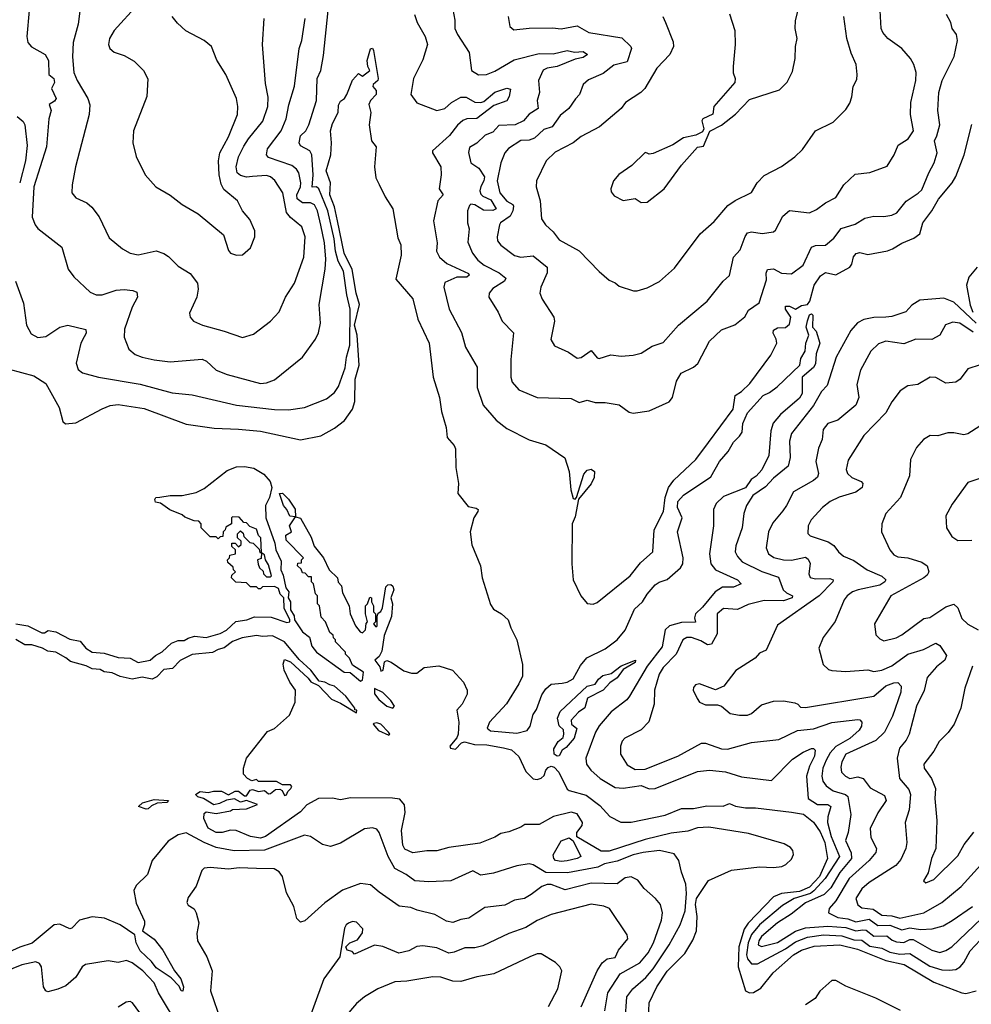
# Model space of a CAD drawing. Extents: x 1246230 to 1426786, y 660032 to 763141.
# Tile 511 of 566: x 1363994 to 1368742, y 728578 to 733489. Entities that reach past the tile are written whole.
import ezdxf

# ---------------------------------------------------------------- set-up
doc = ezdxf.new("R2010")
doc.units = 0

msp = doc.modelspace()

# ---------------------------------------------------------------- linework, layer by layer
at = {"layer": '0CON10XD'}
for points in [[(1367535, 733517.5), (1367561.2, 733435), (1367563.8, 733365), (1367553.8, 733255), (1367554.1, 733224.1), (1367563.8, 733195), (1367561.2, 733175), (1367457.5, 733055), (1367452.5, 733017.5), (1367402.5, 732995), (1367397.5, 732985), (1367407.5, 732945), (1367400, 732930), (1367367.5, 732912.5), (1367305, 732900), (1367252.5, 732865), (1367155, 732822), (1367135, 732817.5), (1367125, 732822.5), (1367115, 732826), (1367047.8, 732762.2), (1366983.4, 732716.6), (1366956.2, 732685), (1366943.3, 732645), (1366945, 732630), (1366960.5, 732610.5), (1367005, 732586.2), (1367065, 732596.7), (1367095, 732576.2), (1367125, 732578.8), (1367208.8, 732645), (1367295, 732763.3), (1367375, 732852.5), (1367405, 732857.5), (1367437, 732933), (1367495, 732962.5), (1367565, 733016.7), (1367635, 733090), (1367785, 733138), (1367823.4, 733176.6), (1367849.4, 733230.6), (1367862.9, 733295), (1367864.4, 733355.6), (1367872.5, 733395), (1367862.9, 733445), (1367864.4, 733485), (1367897.3, 733617.3)], [(1364297.6, 733557.6), (1364285, 733466.2), (1364261.4, 733375), (1364257.4, 733302.6), (1364264.8, 733224.8), (1364280.5, 733185), (1364334.5, 733095), (1364344.6, 733064.6), (1364340.9, 733015), (1364272.2, 732755), (1364255.6, 732665), (1364254.5, 732624.5), (1364275, 732600), (1364328.8, 732575), (1364353.7, 732553.7), (1364390.6, 732505), (1364441.1, 732401.1), (1364506.2, 732345), (1364545, 732324.4), (1364585, 732316.7), (1364675, 732335.4), (1364713.1, 732323.1), (1364736.9, 732306.9), (1364785, 732260), (1364845, 732222.9), (1364881.4, 732175), (1364884.4, 732145), (1364878.1, 732105), (1364841.4, 732025), (1364844, 732005), (1364861.2, 731985), (1364906.7, 731965), (1365015, 731935.5), (1365105, 731902.9), (1365160.3, 731919.7), (1365245.4, 731984.6), (1365288.6, 732031.4), (1365320.9, 732105), (1365365.4, 732175), (1365411.2, 732305), (1365419.1, 732405), (1365401.2, 732455), (1365345, 732501.9), (1365325, 732527.5), (1365306.1, 732625), (1365266.7, 732686.8), (1365245, 732704.6), (1365225, 732711.3), (1365156.1, 732706.1), (1365125, 732703.4), (1365095, 732711.1), (1365079.2, 732725), (1365073.5, 732755), (1365085.2, 732805), (1365111.7, 732858.3), (1365134.9, 732895.1), (1365207.3, 732982.7), (1365232.2, 733055), (1365232.9, 733102.9), (1365220.7, 733170.7), (1365205.5, 733365), (1365214.3, 733495)], [(1364584, 733565), (1364465.5, 733434.5), (1364442.9, 733395), (1364437.1, 733365), (1364444.5, 733344.5), (1364465, 733326), (1364515, 733310.8), (1364565, 733282), (1364612, 733235), (1364633, 733193), (1364628.6, 733105), (1364562, 732935), (1364559.2, 732875), (1364575.9, 732805.9), (1364620, 732715), (1364673.3, 732655), (1364745, 732613.3), (1364805, 732566.2), (1364885, 732521.2), (1365011.2, 732415), (1365035, 732337.5), (1365045, 732323.8), (1365076.4, 732313.6), (1365105, 732316.7), (1365145, 732350), (1365167.5, 732405), (1365167.5, 732435), (1365142.7, 732492.7), (1365105.7, 732535.7), (1365081.2, 732585), (1365012, 732642), (1364999.1, 732669.1), (1364988.8, 732715), (1364986.6, 732785), (1364992.2, 732825), (1365035.2, 732904.8), (1365080.4, 733015), (1365082.9, 733055), (1365076.4, 733095), (1365023.1, 733215), (1364977.6, 733287.6), (1364950.8, 733355), (1364915, 733384.3), (1364823, 733433), (1364780.8, 733470.8), (1364754.4, 733505)], [(1366145.8, 733595), (1366165.7, 733485.7), (1366165.6, 733445), (1366178.1, 733415), (1366236.9, 733325), (1366248.6, 733235), (1366283.1, 733213.1), (1366323.3, 733215), (1366365, 733232), (1366461.6, 733288.4), (1366585, 733320.8), (1366655, 733318.5), (1366725, 733335.5), (1366762.7, 733327.3), (1366805, 733330.6), (1366827.3, 733315), (1366805, 733300.5), (1366765, 733292.4), (1366675, 733255.4), (1366625, 733247.7), (1366605, 733236.5), (1366582.2, 733185), (1366586.9, 733125), (1366575.6, 733085), (1366580, 733045), (1366535, 733017.5), (1366507.8, 732985), (1366466.7, 732965), (1366385, 732961.6), (1366355, 732927.4), (1366316.5, 732913.5), (1366275, 732873.1), (1366238.7, 732851.3), (1366233.9, 732826.1), (1366244.3, 732775), (1366285, 732748.6), (1366313.4, 732705), (1366310.3, 732685), (1366293.9, 732656.1), (1366289, 732635), (1366295, 732618.1), (1366305, 732608), (1366345, 732590.4), (1366371.6, 732545), (1366355, 732537.2), (1366308.2, 732538.2), (1366265, 732564.7), (1366245, 732568.2), (1366237.5, 732562.5), (1366228.2, 732535), (1366228.8, 732475), (1366236.2, 732445), (1366229.2, 732379.2), (1366252.3, 732325), (1366280, 732290), (1366311.8, 732265), (1366386.5, 732226.5), (1366419.1, 732199.1), (1366412.2, 732185), (1366355, 732148.1), (1366336.9, 732125), (1366334.4, 732105), (1366380.6, 732030.6), (1366401.4, 731985), (1366457, 731927), (1366443.6, 731793.6), (1366444.4, 731705), (1366451.1, 731681.1), (1366485, 731642.5), (1366575, 731604.5), (1366745, 731599.6), (1366785, 731580), (1366825, 731590.6), (1366865, 731579.4), (1366915, 731580), (1366985, 731567.5), (1367035, 731532), (1367055, 731525.8), (1367135, 731538.1), (1367235, 731582.9), (1367250.6, 731605), (1367270.9, 731685), (1367294.4, 731725), (1367355, 731755.6), (1367376.7, 731773.3), (1367435.7, 731885), (1367495, 731941.4), (1367562.4, 731967.6), (1367612.5, 732007.5), (1367630.5, 732039.5), (1367682.9, 732077.1), (1367719.1, 732190.9), (1367717.8, 732225), (1367725, 732242), (1367755, 732246.9), (1367794.1, 732224.1), (1367845, 732221.1), (1367902.9, 732265), (1367945, 732353.6), (1367965, 732362.7), (1368015, 732364.6), (1368055, 732399.6), (1368093, 732447), (1368161.5, 732468.5), (1368210.9, 732499.1), (1368255, 732509.5), (1368305, 732506.9), (1368345, 732513.8), (1368369.5, 732525), (1368415.9, 732584.1), (1368477, 732623), (1368495, 732640.9), (1368529.3, 732725), (1368556.9, 732775), (1368571.2, 732825), (1368557.9, 732885), (1368570.4, 732909.6), (1368584.6, 732965), (1368574.1, 733035), (1368580, 733125), (1368596.9, 733185), (1368655.8, 733305), (1368672.9, 733385), (1368667.5, 733415), (1368645.8, 733445), (1368640, 733475), (1368618.6, 733515)], [(1366643.2, 731893.2), (1366662.7, 731862.7), (1366731.2, 731831.2), (1366775, 731800), (1366795, 731803.3), (1366845, 731838.1), (1366875, 731802.2), (1366885, 731798.1), (1366943, 731817), (1366995, 731810.6), (1367055, 731815.6), (1367094.5, 731825.5), (1367150.2, 731859.8), (1367205, 731879.4), (1367281.1, 731965), (1367424.4, 732085), (1367504.2, 732185), (1367535, 732212), (1367554.5, 732305), (1367589.1, 732340.9), (1367612.7, 732407.3), (1367624.9, 732425.1), (1367645, 732429.8), (1367698.2, 732421.8), (1367755, 732430.8), (1367765, 732438.8), (1367801.9, 732508.1), (1367835, 732536.9), (1367935, 732525.6), (1367968.8, 732541.2), (1368014.7, 732575.3), (1368065, 732602.5), (1368105, 732665.6), (1368162.2, 732717.8), (1368235, 732726.9), (1368321.7, 732758.3), (1368356.1, 732813.9), (1368377, 732863), (1368426.9, 732895), (1368453.6, 732935), (1368438.9, 733015), (1368440.5, 733075), (1368465.4, 733185), (1368466, 733226), (1368455.4, 733265), (1368438.9, 733295), (1368394.4, 733345), (1368324.4, 733395), (1368300, 733425), (1368292.7, 733445), (1368285.8, 733564.2)], [(1364041.9, 733535), (1364030, 733405), (1364034, 733375), (1364052.8, 733352.8), (1364121.9, 733315), (1364137.3, 733285), (1364139.5, 733215), (1364165, 733195.2), (1364167.7, 733175), (1364152.3, 733145), (1364175.6, 733095), (1364168.5, 733081.5), (1364140.6, 733065), (1364151, 733035), (1364138.9, 732995), (1364128.4, 732855), (1364065.2, 732655), (1364055.6, 732504.4), (1364070.9, 732465), (1364085, 732446.9), (1364205, 732354), (1364235.8, 732245), (1364265, 732206), (1364345, 732129.2), (1364375, 732115.6), (1364405, 732116.2), (1364475, 732138.9), (1364515, 732143.8), (1364558.8, 732138.8), (1364578.9, 732128.9), (1364581.5, 732105), (1364555.9, 732054.1), (1364517.3, 731945), (1364515.6, 731905.6), (1364538.6, 731845), (1364569.5, 731819.5), (1364605, 731805.4), (1364665, 731791.5), (1364745, 731782.9), (1364905, 731795.4), (1364925.9, 731785.9), (1364975, 731740.5), (1365028.5, 731718.5), (1365195, 731673.8), (1365225, 731677.3), (1365265, 731692.7), (1365404.2, 731805), (1365469.2, 731895), (1365485, 731927.5), (1365494.3, 731975.7), (1365487.8, 732067.8), (1365518.4, 732245), (1365521.7, 732295), (1365515.5, 732375), (1365495.7, 732464.3), (1365479.2, 732535), (1365465, 732565.4), (1365445.3, 732575.3), (1365405, 732574.7), (1365378.8, 732595), (1365375.9, 732615), (1365394.8, 732655), (1365397.2, 732675), (1365386, 732725), (1365375, 732743.9), (1365351.9, 732761.9), (1365235, 732801.5), (1365224.6, 732815), (1365230.4, 732845), (1365298.6, 732935), (1365323.3, 732995), (1365336.7, 733063.3), (1365365, 733157.5), (1365388.9, 733345), (1365401.5, 733385), (1365417.8, 733495)], [(1365509.4, 733310.6), (1365533.8, 733535)], [(1365964, 733514), (1365976.5, 733475), (1366017.5, 733405), (1366027.9, 733365), (1366005, 733288), (1365958.1, 733195), (1365945.6, 733115), (1365975, 733074.5), (1366075, 733035.5), (1366115, 733046.2), (1366148.2, 733075), (1366195, 733102.6), (1366221.8, 733101.8), (1366265, 733076.6), (1366295, 733075.8), (1366309.1, 733080.9), (1366365, 733127.4), (1366425, 733147.9), (1366442.7, 733142.7), (1366436.7, 733105), (1366425, 733083.6), (1366359.6, 733060.4), (1366275, 732995.9), (1366225, 732994.6), (1366204.8, 732985.2), (1366178.3, 732961.8), (1366139.1, 732910.9), (1366053.3, 732835), (1366053.3, 732825), (1366095.4, 732755), (1366096.9, 732715), (1366086.7, 732645), (1366107.5, 732615), (1366080.5, 732585), (1366058.2, 732485), (1366076.5, 732375), (1366073.5, 732335), (1366088.1, 732305), (1366125, 732272.7), (1366233.3, 732223.3), (1366236.5, 732215), (1366225, 732203.8), (1366175, 732204.8), (1366115, 732178.5), (1366109.5, 732155), (1366136.7, 732045), (1366198.7, 731928.7), (1366217.5, 731855), (1366276.7, 731755), (1366277.1, 731655), (1366306.4, 731566.4), (1366370.8, 731490.8), (1366425, 731450), (1366535, 731394), (1366618.3, 731368.3), (1366714.2, 731304.2), (1366736.1, 731235), (1366743.9, 731143.9), (1366755, 731100), (1366765, 731097.5), (1366772.5, 731105), (1366807.7, 731222.3), (1366825, 731242.5), (1366845, 731247.5), (1366862.5, 731235), (1366860, 731205), (1366845, 731173.3), (1366782.5, 731097.5), (1366765, 731010), (1366750, 730975), (1366747.9, 730775), (1366755.5, 730695.5), (1366794.3, 730615), (1366825, 730576.2), (1366855, 730574.2), (1366875, 730582.5), (1367039.2, 730715), (1367090.7, 730779.3), (1367153.3, 730835), (1367159.2, 730945), (1367205.9, 731035), (1367214.8, 731105.2), (1367230.8, 731155), (1367257.9, 731192.1), (1367366.7, 731295), (1367430.5, 731379.5), (1367553, 731547), (1367562.7, 731615), (1367594.5, 731635), (1367637.5, 731675), (1367742.2, 731815), (1367770.8, 731875), (1367768.5, 731895), (1367753.1, 731925), (1367755, 731940.6), (1367775, 731951.2), (1367815, 731952.7), (1367835, 731970.6), (1367841.9, 732005), (1367814, 732045), (1367815, 732060), (1367835, 732060.2), (1367865, 732044.8), (1367895, 732062.4), (1367925, 732068.6), (1367935.9, 732085), (1367956.8, 732165), (1367989.1, 732210.9), (1368015, 732228.4), (1368065, 732216.7), (1368135, 732254.6), (1368145, 732268.6), (1368153.4, 732306.6), (1368166.9, 732323.1), (1368185, 732327.5), (1368225, 732317.2), (1368323.7, 732336.3), (1368348.8, 732345), (1368395, 732374.4), (1368455, 732398.9), (1368485, 732420.8), (1368500.4, 732475), (1368544.8, 732535), (1368577.1, 732592.9), (1368645.7, 732674.3), (1368664.2, 732705.8), (1368705.6, 732815), (1368743.6, 732966.4)], [(1366430.6, 733505), (1366440, 733455), (1366458.8, 733438.8), (1366535, 733446.4), (1366652, 733448), (1366695, 733442.9), (1366775, 733458.5), (1366834, 733424), (1366998.8, 733398.8), (1367042.9, 733355), (1367045.6, 733345), (1367025, 733277.8), (1366958.8, 733261.2), (1366905, 733220.8), (1366831.5, 733188.5), (1366805.6, 733165), (1366787.5, 733115), (1366766.5, 733093.5), (1366734, 733045), (1366689.7, 733010.3), (1366650, 732955), (1366609.8, 732940.2), (1366562, 732898), (1366535, 732888.4), (1366494.1, 732885.9), (1366433.2, 732846.8), (1366415, 732823.8), (1366394.6, 732775), (1366376.1, 732685), (1366389.6, 732625), (1366425, 732584.1), (1366455, 732566.9), (1366457.8, 732557.8), (1366454.9, 732535), (1366441.7, 732508.3), (1366393.5, 732475), (1366388.2, 732465), (1366375.5, 732405), (1366377.5, 732385), (1366394.7, 732364.7), (1366463.4, 732313.4), (1366495, 732304.1), (1366555, 732311.5), (1366625.5, 732255), (1366625, 732226.7), (1366594.5, 732155), (1366589.4, 732125), (1366600, 732095), (1366658.6, 732005), (1366661.4, 731985), (1366643.2, 731893.2)], [(1367202.9, 733505), (1367215.6, 733475), (1367255, 733377.5), (1367255.8, 733354.2), (1367237.1, 733315), (1367172.6, 733247.4), (1367113.3, 733145), (1367093.3, 733125), (1367016.2, 733075), (1366994.4, 733045.6), (1366887.5, 732955), (1366795, 732905.6), (1366755, 732874.5), (1366665, 732828.6), (1366620.8, 732785), (1366572.9, 732685), (1366570, 732655), (1366590, 732585), (1366598, 732495), (1366617.5, 732465), (1366655, 732430.8), (1366685, 732390.6), (1366785.3, 732335.3), (1366885, 732232), (1366935, 732188.8), (1366965, 732176.2), (1366985, 732160), (1367056.4, 732136.4), (1367075, 732136.2), (1367125, 732152), (1367186.4, 732183.6), (1367260.3, 732249.7), (1367388.9, 732421.1), (1367458.3, 732481.7), (1367527.5, 732562.5), (1367562.7, 732587.3), (1367645, 732626.2), (1367672.9, 732675), (1367708.9, 732711.1), (1367794.2, 732755.8), (1367861.2, 732805), (1367899.1, 732840.9), (1367965, 732933.8), (1368051.7, 732978.3), (1368115, 733040), (1368135, 733072.5), (1368145.7, 733104.3), (1368152.9, 733155), (1368170.3, 733189.7), (1368172.5, 733215), (1368166.9, 733265), (1368142.4, 733322.4), (1368121.2, 733395), (1368105.4, 733504.6)], [(1363941.4, 731745), (1364065, 731712.6), (1364124.5, 731675), (1364190.4, 731555), (1364210, 731485), (1364223.2, 731473.2), (1364275, 731477.8), (1364405, 731548.5), (1364445, 731563.8), (1364485, 731569.6), (1364615, 731550), (1364825, 731470.7), (1364965, 731451.3), (1365085, 731445.9), (1365195, 731437.1), (1365395, 731393.5), (1365496, 731414), (1365565, 731450.8), (1365615, 731490), (1365655, 731545.4), (1365666.2, 731585), (1365667.3, 731695), (1365688.2, 731765), (1365678.2, 731915), (1365663.9, 731965), (1365688.6, 732068.6), (1365672.4, 732125), (1365652.9, 732242.9), (1365612.8, 732325), (1365579.1, 732485), (1365564.7, 732554.7), (1365541.4, 732615), (1365544.5, 732675), (1365522.3, 732735), (1365546.1, 732815), (1365550, 732875), (1365544.6, 732935), (1365555, 732971.2), (1365582.5, 733025), (1365585, 733062.5), (1365595, 733082.5), (1365613.9, 733096.1), (1365626.7, 733115), (1365655, 733187.5), (1365685, 733220), (1365705, 733207.5), (1365741.2, 733235), (1365731.4, 733255), (1365728.1, 733285), (1365745, 733343.3), (1365755, 733346), (1365760, 733335), (1365782.5, 733195), (1365781.2, 733185), (1365758, 733165), (1365756, 733155), (1365772, 733135), (1365772.5, 733115), (1365744, 733085), (1365736.2, 733065), (1365746, 733025), (1365737.5, 732965), (1365748.8, 732885), (1365772, 732855), (1365763.5, 732755), (1365770.6, 732700.6), (1365787.3, 732667.3), (1365817.5, 732605), (1365855.5, 732545.5), (1365880.4, 732400.4), (1365895.6, 732365.6), (1365897.5, 732315), (1365871.4, 732195), (1365955.9, 732095.9), (1365980.3, 731995), (1366037.3, 731875), (1366056.5, 731705), (1366088.6, 731605), (1366098.6, 731535), (1366122.5, 731455), (1366126, 731405), (1366161.2, 731365), (1366167.8, 731347.8), (1366169.4, 731255), (1366182.9, 731175), (1366180.6, 731125), (1366230.9, 731060.9), (1366271.9, 731051.9), (1366281.2, 731045), (1366279.2, 731035), (1366260.5, 731005), (1366241.1, 730935), (1366250.2, 730870.2), (1366292.5, 730765), (1366302, 730705), (1366342.3, 730572.3), (1366358.3, 730548.3), (1366397.5, 730525), (1366431.2, 730495), (1366443.8, 730455), (1366474.2, 730395), (1366502.7, 730272.7), (1366502, 730215), (1366484.5, 730175.5), (1366423, 730077), (1366338.6, 729985), (1366326, 729955), (1366342.7, 729942.7), (1366475, 729929.8), (1366526, 729944), (1366541.6, 729965), (1366555, 730023.8), (1366571.7, 730048.3), (1366599.3, 730120.7), (1366618.2, 730151.8), (1366645.4, 730174.6), (1366699.6, 730180.4), (1366725, 730185.2), (1366755, 730201.6), (1366792.5, 730267.5), (1366823.6, 730306.4), (1366915, 730351.5), (1366974.2, 730395), (1367015, 730444.4), (1367062.1, 730547.9), (1367101.8, 730585), (1367125, 730623.5), (1367165, 730669.5), (1367185, 730682.9), (1367225, 730696.2), (1367291.1, 730755), (1367302, 730775), (1367304.7, 730805), (1367275.8, 730935), (1367298.4, 731005), (1367275.5, 731055), (1367276.8, 731085), (1367305, 731117.1), (1367442, 731208), (1367484.7, 731285), (1367528.9, 731335), (1367555, 731381.1), (1367585, 731411.8), (1367598.2, 731431.8), (1367601.5, 731475), (1367625, 731528.7), (1367702.5, 731615), (1367735, 731629.6), (1367772.6, 731657.4), (1367885.6, 731765), (1367891.7, 731798.2), (1367912.7, 731835), (1367916.8, 731875), (1367930.4, 731915), (1367917.5, 731955), (1367925, 731986.7), (1367935, 732016.4), (1367945, 732021.9), (1367950.5, 732015), (1367949.4, 731955), (1367967.5, 731935), (1367986.7, 731875), (1367968.3, 731821.7), (1367965, 731772.5), (1367955, 731754), (1367897.1, 731705), (1367897.5, 731625), (1367885, 731601.4), (1367790, 731520), (1367753.3, 731476.7), (1367742, 731438), (1367731.1, 731315), (1367696.9, 731243.1), (1367668.8, 731211.2), (1367644.1, 731195.9), (1367615, 731154.6), (1367505, 731110.4), (1367468.4, 731075), (1367455.3, 731045), (1367455.3, 730965), (1367434.7, 730825.3), (1367442.6, 730775), (1367465, 730744.3), (1367574.6, 730695), (1367592.9, 730675), (1367555, 730658.1), (1367501.1, 730658.9), (1367464.1, 730635.9), (1367401.2, 730558.8), (1367365.5, 730525), (1367360.4, 730505), (1367365, 730483.3), (1367295, 730482.7), (1367235.3, 730465), (1367214.5, 730445), (1367199.7, 730360.3), (1367125.2, 730265), (1367036.5, 730115), (1367023.3, 730096.7), (1366945, 730036.8), (1366885, 729967.5), (1366867.4, 729935), (1366819.1, 729805), (1366822.6, 729775), (1366844.1, 729745), (1366889.3, 729705), (1366965, 729659.1), (1367005, 729655.8), (1367095, 729669.3), (1367135, 729652.2), (1367164.6, 729654.6), (1367375, 729738.6), (1367435, 729745.6), (1367515, 729738.1), (1367595, 729712.8), (1367745, 729694.7), (1367848.9, 729801.1), (1367902.1, 729835), (1367945, 729853.6), (1367955, 729853.6), (1367962.9, 729845), (1367959.2, 729815), (1367934.6, 729765.4), (1367919.7, 729715), (1367927.3, 729605), (1367975, 729574.8), (1368025, 729573.7), (1368040.4, 729565), (1368025, 729512.5), (1368024.3, 729485), (1368041.8, 729415), (1368084.2, 729315), (1368013, 729205), (1367956.7, 729143.3), (1367938.6, 729131.4), (1367858.3, 729105), (1367799.1, 729070.9), (1367685, 728974), (1367644.2, 728925.7), (1367628.4, 728885), (1367620.6, 728825), (1367625, 728804), (1367645, 728780), (1367675, 728779.2), (1367815.2, 728854.8), (1367865, 728889.3), (1367925, 728913.5), (1368005, 728924.4), (1368095, 728918.8), (1368155, 728899.9), (1368195, 728897.4), (1368235, 728867.4), (1368295, 728858.5), (1368335, 728837.9), (1368385, 728828), (1368435, 728831.3), (1368535, 728767.5), (1368595, 728750.4), (1368631.8, 728748.2), (1368665, 728751.8), (1368685.6, 728764.4), (1368705, 728787.3), (1368736.4, 728845), (1368785, 728897.3)], [(1363974, 732184), (1364012.5, 732075), (1364027.5, 731965), (1364051.3, 731921.3), (1364085, 731902.9), (1364125, 731908.1), (1364195, 731954.4), (1364235, 731964.4), (1364324, 731944), (1364325.9, 731925.9), (1364316.2, 731906.2), (1364299.6, 731875), (1364276.5, 731775), (1364285, 731743.8), (1364306.8, 731726.8), (1364386.5, 731706.5), (1364595, 731671.6), (1364755, 731628), (1364855, 731618), (1365075, 731566.4), (1365265, 731545.3), (1365335, 731542.8), (1365415.4, 731554.6), (1365525, 731596.9), (1365565, 731628.6), (1365585, 731660), (1365618.1, 731751.9), (1365625.3, 731805), (1365640.7, 731865), (1365643.3, 732045), (1365625.7, 732115.7), (1365609.1, 732235), (1365582.8, 732285), (1365569.2, 732335), (1365562.5, 732395), (1365531.7, 732535), (1365486.7, 732645), (1365475, 732654.5), (1365453.7, 732653.6), (1365458.4, 732715), (1365452.2, 732815), (1365440.9, 732835), (1365395, 732859.7), (1365388, 732875), (1365395, 732909.5), (1365420.9, 732935), (1365435.8, 732964.2), (1365474.2, 733085), (1365478.9, 733195), (1365495.9, 733235), (1365509.4, 733310.6)], [(1363982.3, 733005), (1364011.7, 732981.7), (1364020, 732965), (1364031.1, 732861.1), (1364022.4, 732785), (1363994, 732675)], [(1368770.5, 732255), (1368728.5, 732205), (1368717.2, 732165), (1368735.8, 732065), (1368749.2, 732029.2)], [(1368765, 731974.8), (1368655, 732080.4), (1368605, 732100.4), (1368485, 732089.6), (1368445.5, 732065), (1368415, 732030.8), (1368345, 732008.4), (1368315, 732005.7), (1368255, 732003.7), (1368205, 731993.2), (1368174, 731976), (1368141, 731939), (1368067, 731805), (1368022.1, 731665), (1367994.2, 731635), (1367954.9, 731565.1), (1367843.9, 731425), (1367833.8, 731386.2), (1367837.5, 731305), (1367828.7, 731261.3), (1367755, 731202.2), (1367715, 731159.3), (1367651.8, 731115), (1367620, 731065), (1367607.1, 731025), (1367598.2, 730955), (1367567.1, 730865), (1367564, 730834), (1367575, 730810.6), (1367598.1, 730785), (1367696.6, 730736.6), (1367779.1, 730709.1), (1367803.3, 730645), (1367819.5, 730629.5), (1367849.5, 730615), (1367848.5, 730605), (1367805, 730590), (1367708.5, 730591.5), (1367627.7, 730572.3), (1367575, 730546.8), (1367505, 730552.2), (1367473.6, 730525), (1367472.9, 730425), (1367445, 730373.5), (1367425, 730370.7), (1367391.5, 730391.5), (1367345, 730408.1), (1367322.4, 730407.6), (1367301.8, 730395), (1367268.8, 730325), (1367205, 730258), (1367184.7, 730225), (1367161.8, 730145), (1367160, 730075), (1367132.6, 729987.4), (1367095, 729947.5), (1367013.3, 729905), (1366999.7, 729890.3), (1366991.9, 729865), (1366991.9, 729825), (1367025, 729773.1), (1367065, 729749.5), (1367115, 729750.6), (1367277.1, 729815), (1367395, 729880), (1367415, 729881.2), (1367495, 729852.5), (1367525, 729851.3), (1367645, 729883.6), (1367781.1, 729898.9), (1367875, 729942.9), (1367955, 729952.3), (1368045, 729984.2), (1368175, 729998.8), (1368186.2, 729996.2), (1368195.6, 729985), (1368193.8, 729965), (1368181.8, 729945), (1368135, 729903.3), (1368065.7, 729864.3), (1368037.5, 729832.5), (1368016.7, 729795), (1368000.8, 729755), (1367995.7, 729715.7), (1368000.8, 729690.8), (1368017.3, 729667.3), (1368052.4, 729642.4), (1368113.8, 729623.8), (1368125.3, 729614.7), (1368140.4, 729525), (1368126.7, 729435), (1368113.2, 729395), (1368142.7, 729332.7), (1368143.9, 729305), (1368085, 729236), (1368040.3, 729159.7), (1368007, 729125), (1367915, 729083.6), (1367843, 729027), (1367775, 728984.4), (1367695, 728916.2), (1367681.5, 728895), (1367677.9, 728875), (1367695, 728866.6), (1367775, 728886.3), (1367865, 728943.2), (1367915, 728959.9), (1368025, 728967.3), (1368115, 728961.1), (1368164.9, 728945.1), (1368199.9, 728949.9), (1368217.8, 728947.8), (1368255, 728918.3), (1368319.6, 728919.6), (1368347.3, 728897.3), (1368368.9, 728888.9), (1368405, 728887), (1368435, 728901.9), (1368452, 728902), (1368545, 728847.5), (1368585, 728837.2), (1368615, 728845.9), (1368643.8, 728865), (1368865, 729076.3)], [(1368750.8, 731930.8), (1368685, 731975.7), (1368649.6, 731980.4), (1368612.6, 731967.4), (1368585, 731915.8), (1368545, 731893.5), (1368465.5, 731894.5), (1368405, 731871.8), (1368315, 731885.5), (1368278.3, 731871.7), (1368240.9, 731835), (1368188.9, 731741.1), (1368171.3, 731668.7), (1368180.6, 731605), (1368165, 731566.7), (1368075, 731491.3), (1368025, 731475.3), (1368002.2, 731445), (1367997.3, 731395), (1367978.7, 731351.3), (1367965.3, 731285), (1367979.6, 731225), (1367975, 731207.5), (1367955, 731190), (1367855.3, 731134.7), (1367820, 731065), (1367800.5, 731039.5), (1367751.1, 730978.9), (1367729.5, 730935), (1367718.5, 730855), (1367730, 730825), (1367756.6, 730806.6), (1367805, 730794), (1367845, 730792.6), (1367915, 730808.2), (1367928.2, 730798.2), (1367937.2, 730777.2), (1367931.2, 730725), (1367937.1, 730707.1), (1367965, 730700.2), (1368035, 730702.3), (1368052.5, 730695), (1368050, 730685), (1367983.4, 730615), (1367775, 730468.6), (1367717.5, 730345), (1367685, 730328.6), (1367662.5, 730305), (1367567.2, 730242.8), (1367506.2, 730165), (1367465, 730146), (1367385, 730175.7), (1367365, 730171.2), (1367355, 730157.5), (1367354.3, 730145), (1367373.4, 730103.4), (1367385.7, 730085.7), (1367415, 730070.8), (1367475, 730072.2), (1367495.5, 730065.5), (1367538.5, 730028.5), (1367585, 730019.3), (1367625, 730020), (1367645, 730028.2), (1367695, 730072.1), (1367755, 730090), (1367805, 730090.8), (1367861.1, 730081.1), (1367876.2, 730075), (1367889.4, 730059.4), (1367915, 730057.7), (1368255.3, 730114.7), (1368315, 730165.7), (1368355, 730181.6), (1368375, 730182.2), (1368391.5, 730165), (1368390.3, 730135), (1368348.2, 730015), (1368308.4, 729935), (1368265, 729893.2), (1368116.2, 729825), (1368095, 729787.5), (1368090.5, 729760.5), (1368094.6, 729735), (1368114.4, 729715), (1368135, 729704.6), (1368175, 729713.2), (1368202.9, 729705), (1368237.2, 729657.2), (1368309, 729619), (1368317.1, 729595), (1368275, 729532.9), (1368237.3, 729455), (1368240.2, 729410.2), (1368268.8, 729355), (1368264.6, 729335), (1368231.9, 729295), (1368132, 729205), (1368065.4, 729094.6), (1368032.7, 729055), (1368029.2, 729035), (1368075, 729011.6), (1368125, 729004.4), (1368165, 728989.1), (1368232.3, 729002.3), (1368275, 728970.8), (1368335, 728972.4), (1368395, 728948.7), (1368435, 728959.5), (1368488.8, 728951.2), (1368546, 728954), (1368601.2, 728968.8), (1368646, 728996), (1368747.9, 729065)], [(1368785, 731766.7), (1368725, 731747.1), (1368685.7, 731695), (1368665, 731680.6), (1368615, 731675.6), (1368565, 731704.3), (1368535.8, 731705.8), (1368475, 731670), (1368425, 731663.3), (1368387.5, 731637.5), (1368345, 731582.5), (1368315, 731527.1), (1368204.7, 731415.3), (1368128, 731292), (1368117.1, 731245), (1368123.1, 731225), (1368145, 731204.6), (1368192.5, 731185), (1368200.8, 731175), (1368196.9, 731155), (1368165, 731132.9), (1368082.9, 731107.1), (1368036.9, 731085), (1367999.5, 731055), (1367942.9, 730995), (1367927.1, 730965), (1367925.8, 730925.8), (1367938, 730915), (1368026.9, 730885), (1368055, 730865.5), (1368078.2, 730835), (1368103.8, 730813.8), (1368155, 730790.7), (1368222.2, 730745), (1368295, 730713.2), (1368314.5, 730695), (1368310.4, 730685), (1368285, 730668.9), (1368176.7, 730645), (1368149.4, 730635), (1368122.7, 730615), (1368107.3, 730595), (1368063, 730487), (1368003, 730407), (1367981.2, 730355), (1368003.2, 730273.2), (1368028.5, 730248.5), (1368045, 730242.5), (1368115, 730238.2), (1368225, 730246.4), (1368255, 730237.3), (1368295, 730244), (1368345, 730265.6), (1368425, 730324.5), (1368503, 730347), (1368565, 730379.1), (1368585, 730368.1), (1368617.8, 730317.8), (1368609.5, 730295), (1368568.7, 730261.3), (1368522.2, 730207.8), (1368507.2, 730142.8), (1368468.9, 730065), (1368431.6, 729925), (1368415.9, 729895), (1368382.7, 729855), (1368370.9, 729805), (1368383.9, 729705), (1368429.6, 729649.6), (1368437.4, 729625), (1368431.8, 729548.2), (1368411.8, 729485), (1368420, 729385), (1368414.7, 729355), (1368389.7, 729300.3), (1368365, 729270), (1368232.1, 729185), (1368195, 729153.2), (1368164.7, 729105), (1368175, 729073.6), (1368195, 729058.8), (1368252.5, 729052.5), (1368295, 729022.1), (1368345, 729019.6), (1368385, 729008.4), (1368505, 729034.3), (1368595, 729085.9), (1368691.5, 729165), (1368821.4, 729308.6)], [(1368866.7, 731515), (1368725, 731423.1), (1368705, 731418.1), (1368655, 731428.1), (1368625, 731427.5), (1368575, 731412.5), (1368535.8, 731414.2), (1368503.8, 731395), (1368467.5, 731355), (1368438, 731295), (1368433, 731213), (1368388.9, 731105), (1368315, 731026.2)], [(1363975, 730475.2), (1364035, 730466.4), (1364105, 730430.4), (1364118.6, 730431.4), (1364136.9, 730443.1), (1364175, 730435.8), (1364245, 730399.7), (1364295, 730388.5), (1364324.7, 730354.7), (1364355.6, 730335), (1364415, 730328.7), (1364485, 730308.4), (1364545, 730304.2), (1364585, 730282.9), (1364645, 730294.4), (1364671.7, 730318.3), (1364705, 730335.9), (1364750.7, 730379.3), (1364785, 730392.1), (1364815, 730392.6), (1364835, 730403.3), (1364866, 730414), (1364925, 730407.7), (1364995, 730427.1), (1365025, 730444.8), (1365073, 730487), (1365127.1, 730495), (1365165, 730510), (1365248.7, 730508.7), (1365327.1, 730482.9), (1365342, 730485), (1365341.1, 730495), (1365313.8, 730553.8), (1365311.2, 730605), (1365294.3, 730624.3), (1365285, 730651.2), (1365265, 730662.5), (1365205, 730660), (1365195, 730650), (1365185, 730650), (1365175, 730660), (1365145, 730660), (1365125, 730680), (1365073, 730683), (1365050, 730705), (1365051.7, 730718.3), (1365070, 730735), (1365060, 730745), (1365058.3, 730758.3), (1365031.7, 730781.7), (1365030, 730795), (1365040, 730805), (1365041.7, 730818.3), (1365070, 730825), (1365070, 730845), (1365051.7, 730861.7), (1365051.7, 730878.3), (1365068.3, 730878.3), (1365085, 730860), (1365098.3, 730871.7), (1365098.3, 730888.3), (1365080, 730905), (1365080, 730925), (1365095, 730940), (1365108.3, 730928.3), (1365111.7, 730911.7), (1365141.7, 730881.7), (1365158.3, 730878.3), (1365188.3, 730848.3), (1365191.7, 730831.7), (1365200, 730830), (1365196.7, 730905), (1365186.2, 730916.2), (1365175, 730947.5), (1365141.7, 730961.7), (1365125, 730980), (1365111.7, 730981.7), (1365088.3, 731008.3), (1365055, 731010), (1365050, 731005), (1365050, 730975), (1365021.7, 730958.3), (1365020, 730945), (1365010, 730935), (1365008.3, 730911.7), (1364995, 730910), (1364985, 730900), (1364975, 730910), (1364945, 730910), (1364900, 730955), (1364900, 730975), (1364888.3, 730988.3), (1364865, 730990), (1364818.3, 731008.3), (1364805, 731020), (1364743.8, 731043.8), (1364696.7, 731076.7), (1364671.7, 731081.7), (1364667.5, 731095), (1364672.5, 731105), (1364693, 731107), (1364745, 731115.8), (1364805, 731116), (1364875, 731130), (1364915, 731151.2), (1365029.5, 731240.5), (1365075, 731258.8), (1365115, 731260), (1365162.3, 731252.3), (1365211.7, 731221.7), (1365243.3, 731185), (1365252.5, 731155), (1365240, 731105), (1365220, 731065), (1365222, 731005), (1365267.1, 730877.1), (1365272.5, 730845), (1365298.9, 730788.9), (1365297.1, 730745), (1365309.1, 730719.1), (1365321.9, 730655), (1365336.9, 730635), (1365334, 730605), (1365344.7, 730584.7), (1365345.3, 730545.3), (1365363.5, 730515), (1365365.5, 730495), (1365404.2, 730435), (1365439.6, 730409.6), (1365450.8, 730365), (1365475, 730334.7), (1365613.3, 730235), (1365642.2, 730232.2), (1365695, 730189.2), (1365705, 730193.8), (1365710, 730235), (1365655, 730270), (1365640, 730305), (1365620, 730325), (1365620, 730335), (1365570, 730385), (1365570, 730395), (1365560, 730405), (1365558.3, 730418.3), (1365541.7, 730431.7), (1365520, 730485), (1365498.3, 730508.3), (1365490, 730565), (1365480, 730575), (1365480, 730615), (1365470, 730625), (1365460, 730675), (1365450, 730685), (1365450, 730710), (1365435, 730710), (1365418.3, 730728.3), (1365405, 730730), (1365398.3, 730748.3), (1365380, 730765), (1365381.7, 730778.3), (1365400, 730780), (1365400, 730795), (1365410, 730805), (1365323, 730893), (1365321.7, 730918.3), (1365350, 730935), (1365340, 730965), (1365370, 731010), (1365341.7, 731011.7), (1365327.5, 731045), (1365310, 731065), (1365290, 731125), (1365305, 731127.5), (1365335, 731097.5), (1365367.7, 731047.7), (1365370, 731010), (1365395, 731002.5), (1365448.6, 730908.6), (1365463, 730863), (1365510, 730805), (1365537.5, 730745), (1365580, 730705), (1365583.3, 730683.3), (1365600, 730665), (1365605, 730630), (1365637.5, 730565), (1365643.3, 730525), (1365670, 730465), (1365692.5, 730435), (1365705, 730430), (1365720, 730445), (1365723, 730477), (1365730, 730485), (1365720, 730525), (1365720, 730565), (1365730, 730575), (1365741.7, 730608.3), (1365750, 730605), (1365750, 730585), (1365760, 730565), (1365760, 730535), (1365770, 730525), (1365770, 730485), (1365760, 730475), (1365771.2, 730461.2), (1365778, 730465), (1365776.7, 730513.3), (1365781.7, 730528.3)], [(1368855, 731224.3), (1368725, 731180.8), (1368646.8, 731073.2), (1368614.3, 731015), (1368617.8, 730955), (1368645, 730911.4), (1368675, 730891.9), (1368745, 730892.9)], [(1368315, 731026.2), (1368295.9, 730974.1), (1368292.9, 730935), (1368335, 730843.8), (1368355, 730820.4), (1368375, 730809.6), (1368425, 730805.4), (1368495, 730783.6), (1368520.6, 730765), (1368528.9, 730735), (1368521.3, 730718.7), (1368504.4, 730705), (1368340, 730615), (1368259.2, 730475), (1368265, 730420), (1368285, 730400), (1368305, 730391.4), (1368366, 730405), (1368395, 730420), (1368505, 730502.2), (1368535, 730507.5), (1368615, 730560.8), (1368655, 730572.9), (1368675, 730555.8), (1368695, 730502.9), (1368725, 730473.5), (1368775, 730445.5)], [(1365245, 730710), (1365250, 730715), (1365235, 730770), (1365220, 730795), (1365215, 730820), (1365200, 730830), (1365198.3, 730801.7), (1365180, 730795), (1365183, 730773), (1365190, 730755), (1365208.3, 730738.3), (1365210, 730725), (1365225, 730710), (1365245, 730710)], [(1365781.7, 730528.3), (1365795, 730536.7), (1365803.8, 730555), (1365820, 730660), (1365830.5, 730669.5), (1365845, 730671.4), (1365855, 730663.8), (1365860.9, 730645), (1365846.5, 730605), (1365854.7, 730574.7), (1365848.3, 730511.7), (1365812.6, 730417.4), (1365801.4, 730338.6), (1365788, 730312), (1365765.6, 730295), (1365790.7, 730260.7), (1365795, 730240), (1365807.5, 730245), (1365813.6, 730286.4), (1365825, 730292.5), (1365847.5, 730285), (1365910.5, 730240.5), (1365949.3, 730229.3), (1365975, 730230), (1366011.7, 730258.3), (1366085.7, 730265.7), (1366152.5, 730245), (1366208.8, 730185), (1366226, 730145), (1366226, 730125), (1366201.2, 730075), (1366175.6, 730045), (1366185.5, 729985.5), (1366181.4, 729925), (1366175, 729906.7), (1366140, 729865), (1366143.3, 729855), (1366169.1, 729850.9), (1366198.1, 729881.9), (1366212.9, 729887.1), (1366263.5, 729873.5), (1366325, 729872.9), (1366407.3, 729857.3), (1366446.9, 729846.9), (1366485, 729814), (1366519.3, 729739.3), (1366555, 729702.5), (1366575, 729700), (1366595, 729706.2), (1366611.2, 729718.8), (1366619.2, 729745), (1366630.6, 729759.4), (1366645, 729766.1), (1366660.3, 729760.3), (1366683.8, 729735), (1366725, 729651.4), (1366735, 729643.9), (1366820.6, 729620.6), (1366888.7, 729568.7), (1366937.8, 729515), (1366993, 729487), (1367045, 729486.2), (1367215, 729522.1), (1367295, 729554.3), (1367355, 729554.9), (1367422.6, 729567.4), (1367504.4, 729565.6), (1367535, 729579.8), (1367565, 729566.2), (1367615, 729557.8), (1367665, 729557.8), (1367845, 729535.7), (1367905, 729526.9), (1367955, 729485.6), (1367987.5, 729437.5), (1368011.1, 729385), (1368024.2, 729305), (1367984.7, 729215), (1367935, 729161.4), (1367885, 729141.2), (1367795, 729130.1), (1367755.4, 729114.6), (1367628.1, 728981.9), (1367607.6, 728952.4), (1367582.4, 728865), (1367579.1, 728765), (1367615.4, 728645.4), (1367635, 728634.5), (1367655, 728636.4), (1367691.6, 728658.4), (1367752.5, 728735), (1367854.2, 728825), (1367895, 728848.3), (1367957.2, 728867.2), (1368085, 728875.3), (1368173.5, 728853.5), (1368315, 728797.3), (1368405.9, 728775.9), (1368555, 728688), (1368695, 728634.7), (1368715, 728631.6), (1368765, 728644.4)], [(1367115, 729399.6), (1366935, 729341.7), (1366895, 729341.9), (1366774, 729414), (1366773.8, 729435), (1366800.9, 729469.1), (1366801.5, 729485), (1366775, 729527.4), (1366745, 729535.5), (1366657.5, 729515), (1366585, 729474.7), (1366514.6, 729475.4), (1366495, 729461.9), (1366435, 729438.2), (1366395, 729429.6), (1366365, 729411.2), (1366289.1, 729380.9), (1366135, 729360.8), (1366075, 729344.2), (1366025, 729344), (1365955, 729332.9), (1365915, 729351.9), (1365905, 729372.5), (1365899.1, 729445), (1365916.7, 729535), (1365913.5, 729573.5), (1365891.2, 729601.2), (1365854, 729606), (1365645, 729607.4), (1365595, 729597.5), (1365555, 729606.4), (1365485, 729604.4), (1365427, 729573), (1365395, 729537.5), (1365220.8, 729415), (1365195, 729406.9), (1365145, 729415.6), (1365074.5, 729444.5), (1365045, 729446.7), (1365005, 729435.6), (1364975, 729434.7), (1364935, 729457.1), (1364913.1, 729505), (1364915, 729530), (1364925, 729537.5), (1364975, 729530), (1365045, 729542.5), (1365055, 729550), (1365125, 729552.5), (1365180, 729575), (1365125, 729593.8), (1365095, 729585.6), (1365065, 729602), (1365025, 729595.6), (1364991.2, 729578.8), (1364963, 729573), (1364911.2, 729605), (1364882.4, 729612.4), (1364870.6, 729625), (1364895, 729639.3), (1364935, 729634.7), (1364961.8, 729641.8), (1365001.3, 729641.3), (1365035, 729623.1), (1365069.7, 729640.3), (1365085, 729640.6), (1365115, 729617.3), (1365125, 729618.1), (1365143.3, 729646.7), (1365155, 729650), (1365185, 729640), (1365215, 729644.4), (1365235, 729628), (1365245, 729628.8), (1365270.5, 729649.5), (1365291.7, 729651.7), (1365304.3, 729644.3), (1365315, 729620), (1365325, 729622.5), (1365331.2, 729638.8), (1365347.5, 729655), (1365352.5, 729665), (1365345, 729672.5), (1365305, 729672.5), (1365275, 729690), (1365185, 729690), (1365175, 729700), (1365153, 729693), (1365130, 729705), (1365110, 729725), (1365110, 729755), (1365126.2, 729805), (1365230.7, 729939.3), (1365265.8, 729954.2), (1365340.3, 730019.7), (1365368.8, 730085), (1365370, 730145), (1365341.2, 730185), (1365314.2, 730244.2), (1365308.8, 730275), (1365315, 730297.5), (1365345, 730286.2), (1365433.9, 730203.9), (1365446.1, 730186.1), (1365485, 730167.5), (1365549.3, 730099.3), (1365595, 730080), (1365675, 730032.5), (1365675.6, 730045), (1365666.7, 730046.7), (1365666.9, 730055), (1365621.1, 730115), (1365565, 730165.2), (1365540.6, 730170.6), (1365516.2, 730185), (1365488.8, 730188.8), (1365445.8, 730245), (1365388.1, 730298.1), (1365315, 730385.4), (1365255, 730416.2), (1365205, 730411.9), (1365175, 730417.2), (1365104.2, 730405), (1365055, 730387.4), (1365015, 730355.2), (1364985, 730348.3), (1364956.8, 730333.2), (1364855, 730322.6), (1364795, 730291.9), (1364756.8, 730253.2), (1364713, 730247), (1364678.8, 730211.2), (1364655, 730199.3), (1364605, 730208.9), (1364555, 730200), (1364495, 730212.3), (1364455, 730231.7), (1364415, 730236.9), (1364395, 730248.4), (1364355, 730251), (1364325, 730265.9), (1364248.3, 730288.3), (1364223.5, 730306.5), (1364175, 730334.2), (1364135, 730339.9), (1364107.5, 730355), (1364055, 730370.6), (1364020.5, 730370.5), (1363975, 730398)], [(1366675, 729814.8), (1366660.7, 729825), (1366658.4, 729851.6), (1366681.1, 729888.9), (1366705, 729909.4), (1366709.2, 729925), (1366706.6, 729946.6), (1366686.1, 729966.1), (1366677.7, 730005), (1366691.2, 730038.8), (1366825, 730164.7), (1366865, 730174.1), (1366881, 730199), (1366902.9, 730217.1), (1366945, 730227.8), (1366994.3, 730265.7), (1367065.8, 730295), (1367065, 730282.9), (1367005, 730247.1), (1366975, 730205.5), (1366938.1, 730181.9), (1366905, 730143.9), (1366827.5, 730105), (1366813.6, 730056.4), (1366781.9, 730035), (1366745.5, 729995), (1366746.4, 729975), (1366772.8, 729952.8), (1366761, 729905), (1366721.1, 729858.9), (1366700.4, 729845), (1366685, 729817.9), (1366675, 729814.8)], [(1368746.9, 730265), (1368708.5, 730155), (1368690, 730055), (1368656.7, 729975), (1368626.2, 729933.8), (1368581.3, 729888.7), (1368555, 729840.8), (1368504.4, 729775), (1368506.9, 729755), (1368542.5, 729705), (1368562.5, 729655), (1368559.2, 729605), (1368570.4, 729495), (1368564.5, 729355), (1368543.1, 729305), (1368525.8, 729234.2), (1368503.6, 729193.6), (1368515, 729183.8), (1368555, 729200), (1368675, 729318.6), (1368705.4, 729374.6), (1368754.3, 729435.7)], [(1365855, 730054.4), (1365863.3, 730065), (1365845, 730093.3), (1365805, 730132.5), (1365765, 730152.5), (1365764.1, 730125.9), (1365785, 730097.5), (1365825, 730064.7), (1365855, 730054.4)], [(1365835, 729920), (1365840, 729925), (1365833.3, 729935), (1365795.6, 729975), (1365775, 729982), (1365760.7, 729979.3), (1365757.5, 729975), (1365783.6, 729943.6), (1365835, 729920)], [(1364625, 729550.8), (1364586.7, 729565), (1364606.4, 729583.6), (1364665, 729598.9), (1364736, 729595), (1364728, 729585), (1364679.3, 729580.7), (1364651.6, 729568.4), (1364635, 729553.4), (1364625, 729550.8)], [(1367015.2, 728495), (1367023.2, 728615), (1367053.2, 728655), (1367118.1, 728711.9), (1367154, 728755), (1367233.5, 728875), (1367288.6, 728975), (1367314.4, 729045), (1367321.4, 729131.4), (1367317.3, 729177.3), (1367295, 729236.7), (1367283.1, 729295), (1367258.4, 729328.4), (1367185.2, 729345.2), (1367105, 729335.6), (1367055, 729324.1), (1366975, 729292), (1366912, 729278), (1366877.7, 729262.3), (1366726.4, 729233.6), (1366619.4, 729235), (1366555, 729273.5), (1366535, 729277.9), (1366475, 729268.2), (1366357.8, 729232.2), (1366295, 729221.9), (1366255, 729244.2), (1366145, 729194.1), (1366035, 729189.6), (1365965, 729193.4), (1365921.5, 729225), (1365865.3, 729255), (1365831.9, 729315), (1365788.1, 729435), (1365775, 729450.8), (1365755, 729458.1), (1365715, 729453.1), (1365595, 729381.5), (1365545, 729365.5), (1365505, 729375.5), (1365445.7, 729415), (1365415, 729421.1), (1365215, 729347.5), (1365063.5, 729343.5), (1364975, 729359.3), (1364914.6, 729384.6), (1364825, 729433.1), (1364785, 729423.3), (1364735, 729391.4), (1364654.2, 729295.8), (1364631.4, 729225), (1364575, 729171.1), (1364564.3, 729145.7), (1364575, 729082.2), (1364616.8, 728993.2), (1364617.5, 728975), (1364606.7, 728945), (1364665, 728903.5), (1364708, 728848), (1364765.9, 728745), (1364798.4, 728705), (1364811.1, 728665), (1364807.2, 728642.8), (1364800, 728645), (1364789.2, 728669.2), (1364749.9, 728709.9), (1364675, 728759.8), (1364651.2, 728791.2), (1364594.7, 728845), (1364575.2, 728885.2), (1364568.1, 728925), (1364495, 728974.4), (1364417.8, 729007.8), (1364355, 729014.4), (1364292.8, 728997.2), (1364255, 728958), (1364245, 728954.5), (1364195, 728978.5), (1364166.2, 728973.8), (1364056.9, 728883.1), (1363995, 728863.5), (1363925, 728832.2)], [(1367131.8, 728505), (1367133.8, 728585), (1367172.4, 728665), (1367225, 728743.6), (1367311.7, 728831.7), (1367352.9, 728897.1), (1367371.1, 728945), (1367373.7, 729016.3), (1367365.4, 729075), (1367370, 729105), (1367431.3, 729195), (1367545, 729247.7), (1367685, 729264.4), (1367755, 729260.8), (1367796, 729265), (1367816.7, 729275), (1367845, 729301.4), (1367853.8, 729325), (1367850.4, 729345), (1367840, 729360), (1367807.7, 729377.7), (1367630, 729430), (1367431.9, 729461.9), (1367375, 729458.2), (1367328.1, 729441.9), (1367245, 729431.8), (1367115, 729399.6)], [(1366695, 729290), (1366668, 729295), (1366659.4, 729305), (1366655.9, 729324.1), (1366695, 729393.3), (1366735, 729408), (1366755, 729393.3), (1366792.9, 729315), (1366776, 729305), (1366725, 729294.3), (1366695, 729290)], [(1366912.8, 728545), (1366929, 728635), (1366990.6, 728729.4), (1367088, 728785), (1367129.3, 728835), (1367155.7, 728885), (1367196.8, 728996.8), (1367201.1, 729035), (1367190.9, 729075), (1367165.8, 729105.8), (1367110, 729155), (1367077.7, 729197.7), (1367045, 729213.8), (1367015, 729208), (1366975, 729179.6), (1366845, 729182.2), (1366715, 729148.9), (1366645.8, 729175), (1366625, 729175.6), (1366599.5, 729165), (1366545.6, 729125), (1366512.9, 729105), (1366463.4, 729096.6), (1366415, 729073.2), (1366315, 729060.6), (1366235, 729007.8), (1366195, 729000.8), (1366155, 728985.4), (1366122.7, 728992.7), (1366065, 729025.4), (1365976.7, 729046.7), (1365945, 729061.1), (1365888, 729068), (1365787, 729137), (1365745, 729174.4), (1365695, 729180), (1365605, 729147.1), (1365516.1, 729083.9), (1365416.4, 728993.6), (1365395, 728987.5), (1365376.5, 729006.5), (1365361.4, 729065), (1365324.6, 729134.6), (1365305.8, 729215), (1365288.8, 729238.8), (1365262.9, 729252.9), (1365175.3, 729255.3), (1365089.2, 729259.1), (1365035, 729252.6), (1364945, 729260.5), (1364913.6, 729256.4), (1364903.1, 729245), (1364875, 729166.7), (1364835, 729110), (1364828.6, 729085), (1364835, 729072), (1364865, 729053.8), (1364874.3, 729035), (1364887.5, 728985), (1364878.3, 728931.7), (1364881.9, 728895), (1364928.1, 728815), (1364954.2, 728745), (1364946.2, 728645), (1364997.3, 728495)], [(1366795.2, 728564.8), (1366875.3, 728745), (1366899.6, 728785), (1366925, 728804.7), (1366965, 728811.3), (1366982.1, 728847.9), (1367027.5, 728905), (1367024.1, 728924.1), (1366936.2, 729056.2), (1366907.8, 729067.8), (1366845, 729076.7), (1366645, 729025.3), (1366575, 728995.6), (1366519, 728961), (1366435, 728931.1), (1366305, 728869.3), (1366265, 728859.6), (1366215, 728858.9), (1366161.7, 728838.3), (1366135, 728833.8), (1366075, 728859.7), (1366005, 728869.5), (1365975, 728865.9), (1365935, 728844.1), (1365885, 728832.5), (1365806, 728866), (1365765, 728873.3), (1365665, 728827.5), (1365652, 728842), (1365627.5, 728847.5), (1365621.2, 728865), (1365641.2, 728885), (1365680, 728900), (1365703.6, 728935), (1365706.5, 728955), (1365675, 728988), (1365655, 728990.8), (1365635, 728982.9), (1365622.9, 728975), (1365615, 728957.5), (1365591.4, 728815), (1365511.1, 728705), (1365415, 728441.4)], [(1364794.2, 728455), (1364687.2, 728635), (1364665, 728684.4), (1364608.1, 728745), (1364555.6, 728785), (1364526.8, 728796.8), (1364485, 728786.4), (1364435, 728795.6), (1364322.8, 728777.2), (1364306.5, 728765), (1364275, 728713.5), (1364225, 728670.5), (1364185, 728652.7), (1364135, 728640.8), (1364124.5, 728644.5), (1364112.2, 728665), (1364102.3, 728765), (1364092.1, 728782.1), (1364075, 728790.5), (1364005, 728774.7), (1363915, 728738.1)], [(1366632.7, 728567.3), (1366678.9, 728655), (1366698.6, 728745), (1366689.4, 728765), (1366667.1, 728787.1), (1366595, 728829.6), (1366575, 728829.1), (1366538.8, 728815), (1366360.2, 728729.8), (1366275, 728715.5), (1366195, 728692.3), (1366155, 728693.2), (1366095, 728713.8), (1366055, 728715.4), (1365925, 728692.9), (1365865, 728690), (1365780.8, 728655), (1365714.2, 728615), (1365675, 728581.4), (1365616, 728514)], [(1368387.7, 728547.7), (1368265, 728609.1), (1368115, 728667.7), (1368066.5, 728696.5), (1368045, 728696.2), (1367986.6, 728643.4), (1367963.4, 728606.6), (1367915, 728574.8)], [(1364593.5, 728535), (1364557.3, 728585), (1364545, 728592.1), (1364525, 728589.1), (1364485, 728563.3)]]:
    msp.add_lwpolyline(points, dxfattribs=at)

doc.saveas('drawing.dxf')
